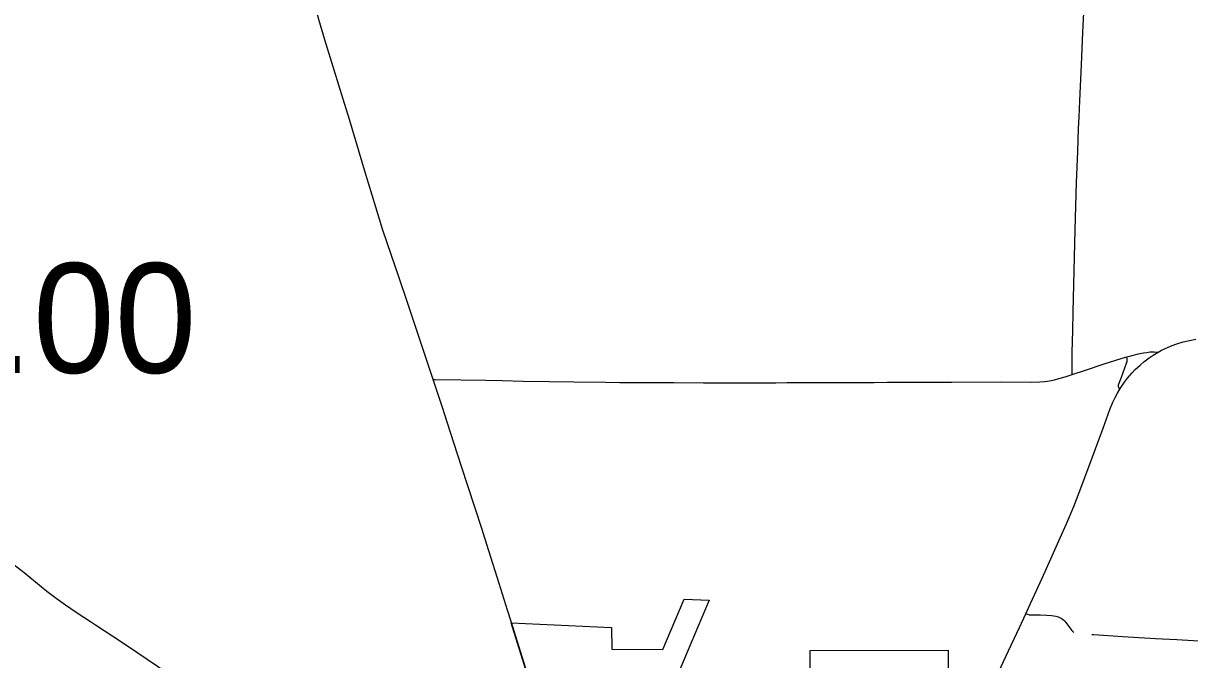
# Model space of a CAD drawing. Extents: x 1813937 to 1948437, y 826606 to 1022856.
# Drawn here: x 1852920 to 1864595, y 914025 to 920400 of the extents above; entities that cross this region are included whole.
import ezdxf

# ---------------------------------------------------------------- set-up
doc = ezdxf.new("R2010")
doc.units = 0
for name, color, linetype in [('Default', 7, 'Continuous'), ('GM_X_Corporation', 7, 'Continuous'), ('GM_X_County_Road', 7, 'Continuous'), ('GM_X_State_Route', 7, 'Continuous'), ('GM_X_Township_Road', 7, 'Continuous'), ('GM_X_US_Route', 7, 'Continuous')]:
    doc.layers.add(name, color=color, linetype=linetype)

msp = doc.modelspace()

# ---------------------------------------------------------------- linework, layer by layer
at = {"layer": 'GM_X_Corporation'}
for points in [[(1858210, 913088), (1857802, 914396), (1858808, 914349), (1858812, 914132), (1859323, 914126), (1859536, 914631), (1859785, 914623), (1859564, 914100), (1859120, 913047)], [(1860795, 913438), (1860795, 914118), (1862176, 914119), (1862176, 913903)]]:
    msp.add_lwpolyline(points, dxfattribs=at)
at = {"layer": 'GM_X_County_Road'}
for points in [[(1857023, 916832), (1856919, 917142), (1856769, 917593), (1856674, 917872), (1856604, 918074), (1856517, 918338), (1856448, 918557), (1856339, 918918), (1856184, 919437), (1856121, 919640), (1856035, 919922), (1855938, 920235), (1855877, 920439), (1855850, 920534), (1855831, 920614), (1855820, 920679), (1855806, 920777), (1855767, 921102), (1855766, 921119), (1855764, 921146)], [(1863419, 916883), (1863418, 916971), (1863420, 917102), (1863426, 917322), (1863430, 917511), (1863448, 918330), (1863463, 918805), (1863474, 919116), (1863483, 919345), (1863488, 919462), (1863496, 919623), (1863511, 919983), (1863525, 920310), (1863536, 920506), (1863545, 920604), (1863555, 920686), (1863573, 920799), (1863596, 920934)], [(1863967, 917058), (1864005, 917069), (1864084, 917090), (1864132, 917100), (1864165, 917104), (1864195, 917108), (1864239, 917108), (1864279, 917106)], [(1863419, 916883), (1863552, 916927), (1863739, 916988), (1863910, 917042), (1863967, 917058)], [(1863897, 916736), (1863889, 916744), (1863886, 916750), (1863883, 916757), (1863883, 916758), (1863882, 916763), (1863883, 916768), (1863884, 916778), (1863911, 916855), (1863947, 916950), (1863964, 916997), (1863968, 917013), (1863969, 917022), (1863970, 917029), (1863969, 917037), (1863969, 917047), (1863967, 917058)], [(1857805, 914398), (1857765, 914522), (1857683, 914788), (1857579, 915116), (1857505, 915350), (1857450, 915522), (1857364, 915787), (1857267, 916083), (1857166, 916395), (1857115, 916551), (1857060, 916723), (1857023, 916832)], [(1858213, 913089), (1858136, 913332), (1858045, 913628), (1857982, 913831), (1857899, 914096), (1857845, 914268), (1857805, 914398)], [(1862955, 914483), (1862970, 914481), (1862990, 914476), (1863012, 914475), (1863045, 914474), (1863098, 914473), (1863164, 914471), (1863213, 914468), (1863236, 914466), (1863255, 914462), (1863278, 914454), (1863293, 914448), (1863308, 914441), (1863322, 914432), (1863335, 914422), (1863346, 914410), (1863366, 914384), (1863385, 914357), (1863395, 914344), (1863404, 914330), (1863414, 914318), (1863425, 914308), (1863437, 914299)], [(1863617, 914277), (1863633, 914276), (1863731, 914270), (1863927, 914257), (1864254, 914239), (1864467, 914227), (1864794, 914208), (1865071, 914190), (1865464, 914168), (1865627, 914160), (1865723, 914156), (1865756, 914153)]]:
    msp.add_lwpolyline(points, dxfattribs=at)
at = {"layer": 'GM_X_State_Route'}
for points in [[(1852590, 915151), (1852693, 915077), (1852812, 914989), (1852927, 914898), (1853042, 914804), (1853157, 914711), (1853248, 914641), (1853341, 914574), (1853450, 914500), (1853601, 914402), (1853643, 914374)], [(1853643, 914374), (1853903, 914204), (1854067, 914094), (1854555, 913762), (1854772, 913615), (1854935, 913503), (1854987, 913468)]]:
    msp.add_lwpolyline(points, dxfattribs=at)
at = {"layer": 'GM_X_Township_Road'}
msp.add_lwpolyline([(1857023, 916832), (1857044, 916832), (1857298, 916829), (1857550, 916824), (1857713, 916821), (1857922, 916817), (1858184, 916812), (1858431, 916808), (1858743, 916804), (1858891, 916803), (1859072, 916801), (1859431, 916801), (1859728, 916800), (1860172, 916799), (1860451, 916800), (1860566, 916801), (1860730, 916801), (1860796, 916802), (1861009, 916803), (1861223, 916803), (1861436, 916803), (1861568, 916804), (1861847, 916807), (1862210, 916807), (1862701, 916809), (1863013, 916807), (1863095, 916809), (1863144, 916812), (1863193, 916818), (1863241, 916829), (1863286, 916842), (1863349, 916860), (1863419, 916883)], dxfattribs=at)
at = {"layer": 'GM_X_US_Route'}
for points in [[(1862754, 914057), (1862893, 914349), (1862955, 914483), (1863003, 914587), (1863119, 914841), (1863219, 915065), (1863286, 915215), (1863360, 915380), (1863436, 915561), (1863490, 915699), (1863575, 915929), (1863728, 916345), (1863796, 916530), (1863827, 916606), (1863848, 916651), (1863872, 916695), (1863897, 916736), (1863906, 916751), (1863943, 916806), (1863973, 916845), (1864016, 916895), (1864050, 916931), (1864098, 916976), (1864135, 917008), (1864188, 917048), (1864228, 917077), (1864279, 917106), (1864314, 917126), (1864374, 917154), (1864419, 917173), (1864466, 917189), (1864529, 917208), (1864593, 917223), (1864658, 917235)], [(1862679, 913899), (1862684, 913908), (1862754, 914057)]]:
    msp.add_lwpolyline(points, dxfattribs=at)

# ---------------------------------------------------------------- texts
at = {"layer": 'Default'}
msp.add_text('2.00', height=1100, dxfattribs=at).set_placement((1851790, 916898))

doc.saveas('drawing.dxf')
